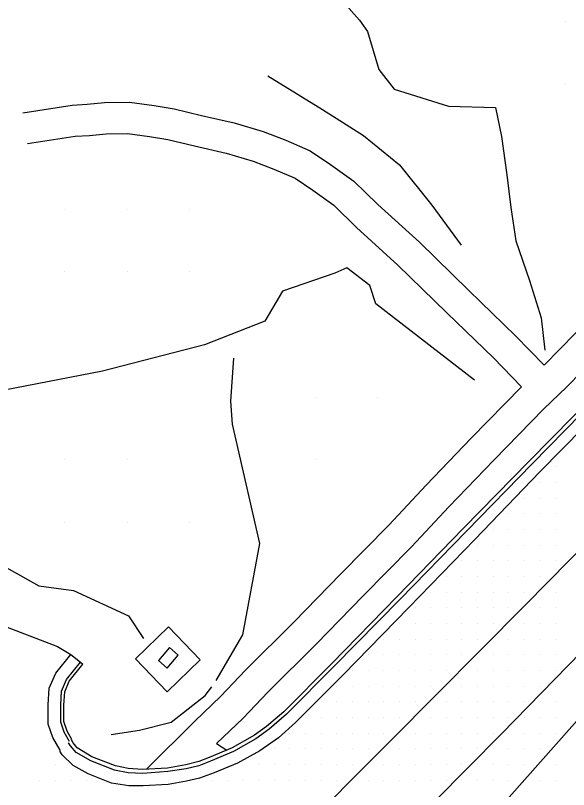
# Model space of a CAD drawing. Extents: x 1762120 to 1766775, y 709485 to 712965.
# Drawn here: x 1766407.4 to 1766495.8, y 710342.3 to 710465.8 of the extents above; entities that cross this region are included whole.
import ezdxf

# ---------------------------------------------------------------- set-up
doc = ezdxf.new("R2010")
doc.units = 0
for name, color, linetype in [('Exist DTM Drainline', 7, 'Continuous'), ('Exist DTM QL2 LIDAR Elevation Point', 7, 'Continuous'), ('Exist DTM Scan Elevation Point', 7, 'Continuous'), ('Exist Roads Curbs', 7, 'Continuous'), ('Exist Roads EOP', 7, 'Continuous'), ('Exist Roads EOP Cogo Number', 7, 'Continuous'), ('Exist Roads EOT', 7, 'Continuous'), ('PH Exist DTM Breakline', 7, 'Continuous')]:
    doc.layers.add(name, color=color, linetype=linetype)

msp = doc.modelspace()

# ---------------------------------------------------------------- linework, layer by layer
at = {"layer": 'Exist DTM Drainline'}
msp.add_lwpolyline([(1766500.45, 710404.95), (1766489.96, 710394.23), (1766479.5, 710383.48), (1766468.88, 710372.63), (1766458.36, 710361.94), (1766450.72, 710354.28), (1766447.97, 710351.89), (1766445.82, 710350.32), (1766442.27, 710348.33), (1766438.57, 710346.77), (1766436.72, 710346.05), (1766434.67, 710345.58), (1766431.75, 710345.11), (1766427.75, 710344.79), (1766425.43, 710344.92), (1766423.24, 710345.34), (1766419.47, 710346.81), (1766417.13, 710348.17), (1766416.22, 710349.24), (1766415.88, 710349.72)], dxfattribs=at)
at = {"layer": 'Exist DTM QL2 LIDAR Elevation Point'}
for p, q in [((1766495.31, 710464.89), (1766495.31, 710464.89)), ((1766495.31, 710454.89), (1766495.31, 710454.89)), ((1766415.3, 710434.89), (1766415.3, 710434.89)), ((1766425.3, 710434.89), (1766425.3, 710434.89)), ((1766435.3, 710434.89), (1766435.3, 710434.89)), ((1766415.3, 710424.89), (1766415.3, 710424.89)), ((1766425.3, 710424.89), (1766425.3, 710424.89)), ((1766435.3, 710424.89), (1766435.3, 710424.89)), ((1766455.3, 710404.88), (1766455.3, 710404.88)), ((1766465.3, 710404.88), (1766465.3, 710404.88)), ((1766415.3, 710394.88), (1766415.3, 710394.88)), ((1766425.3, 710394.88), (1766425.3, 710394.88)), ((1766455.3, 710394.88), (1766455.3, 710394.88)), ((1766415.3, 710384.88), (1766415.3, 710384.88)), ((1766425.3, 710384.88), (1766425.3, 710384.88)), ((1766435.3, 710384.88), (1766435.3, 710384.88))]:
    msp.add_line(p, q, dxfattribs=at)
at = {"layer": 'Exist DTM Scan Elevation Point'}
for p, q in [((1766493.75, 710393.75), (1766493.75, 710393.75)), ((1766491.25, 710391.25), (1766491.25, 710391.25)), ((1766493.75, 710391.25), (1766493.75, 710391.25)), ((1766488.75, 710388.75), (1766488.75, 710388.75)), ((1766491.25, 710388.75), (1766491.25, 710388.75)), ((1766493.75, 710388.75), (1766493.75, 710388.75)), ((1766486.25, 710386.25), (1766486.25, 710386.25)), ((1766488.75, 710386.25), (1766488.75, 710386.25)), ((1766491.25, 710386.25), (1766491.25, 710386.25)), ((1766493.75, 710386.25), (1766493.75, 710386.25)), ((1766483.75, 710383.75), (1766483.75, 710383.75)), ((1766486.25, 710383.75), (1766486.25, 710383.75)), ((1766488.75, 710383.75), (1766488.75, 710383.75)), ((1766491.25, 710383.75), (1766491.25, 710383.75)), ((1766493.75, 710383.75), (1766493.75, 710383.75)), ((1766481.25, 710381.25), (1766481.25, 710381.25)), ((1766483.75, 710381.25), (1766483.75, 710381.25)), ((1766486.25, 710381.25), (1766486.25, 710381.25)), ((1766488.75, 710381.25), (1766488.75, 710381.25)), ((1766491.25, 710381.25), (1766491.25, 710381.25)), ((1766493.75, 710381.25), (1766493.75, 710381.25)), ((1766478.75, 710378.75), (1766478.75, 710378.75)), ((1766481.25, 710378.75), (1766481.25, 710378.75)), ((1766483.75, 710378.75), (1766483.75, 710378.75)), ((1766486.25, 710378.75), (1766486.25, 710378.75)), ((1766488.75, 710378.75), (1766488.75, 710378.75)), ((1766491.25, 710378.75), (1766491.25, 710378.75)), ((1766493.75, 710378.75), (1766493.75, 710378.75)), ((1766476.25, 710376.25), (1766476.25, 710376.25)), ((1766478.75, 710376.25), (1766478.75, 710376.25)), ((1766481.25, 710376.25), (1766481.25, 710376.25)), ((1766483.75, 710376.25), (1766483.75, 710376.25)), ((1766486.25, 710376.25), (1766486.25, 710376.25)), ((1766488.75, 710376.25), (1766488.75, 710376.25)), ((1766491.25, 710376.25), (1766491.25, 710376.25)), ((1766473.75, 710373.75), (1766473.75, 710373.75)), ((1766476.25, 710373.75), (1766476.25, 710373.75)), ((1766478.75, 710373.75), (1766478.75, 710373.75)), ((1766481.25, 710373.75), (1766481.25, 710373.75)), ((1766483.75, 710373.75), (1766483.75, 710373.75)), ((1766486.25, 710373.75), (1766486.25, 710373.75)), ((1766488.75, 710373.75), (1766488.75, 710373.75)), ((1766493.75, 710373.75), (1766493.75, 710373.75)), ((1766471.25, 710371.25), (1766471.25, 710371.25)), ((1766473.75, 710371.25), (1766473.75, 710371.25)), ((1766476.25, 710371.25), (1766476.25, 710371.25)), ((1766478.75, 710371.25), (1766478.75, 710371.25)), ((1766481.25, 710371.25), (1766481.25, 710371.25)), ((1766483.75, 710371.25), (1766483.75, 710371.25)), ((1766486.25, 710371.25), (1766486.25, 710371.25)), ((1766491.25, 710371.25), (1766491.25, 710371.25)), ((1766493.75, 710371.25), (1766493.75, 710371.25)), ((1766468.75, 710368.75), (1766468.75, 710368.75)), ((1766471.25, 710368.75), (1766471.25, 710368.75)), ((1766473.75, 710368.75), (1766473.75, 710368.75)), ((1766476.25, 710368.75), (1766476.25, 710368.75)), ((1766478.75, 710368.75), (1766478.75, 710368.75)), ((1766481.25, 710368.75), (1766481.25, 710368.75)), ((1766483.75, 710368.75), (1766483.75, 710368.75)), ((1766488.75, 710368.75), (1766488.75, 710368.75)), ((1766491.25, 710368.75), (1766491.25, 710368.75)), ((1766493.75, 710368.75), (1766493.75, 710368.75)), ((1766466.25, 710366.25), (1766466.25, 710366.25)), ((1766468.75, 710366.25), (1766468.75, 710366.25)), ((1766471.25, 710366.25), (1766471.25, 710366.25)), ((1766473.75, 710366.25), (1766473.75, 710366.25)), ((1766476.25, 710366.25), (1766476.25, 710366.25)), ((1766478.75, 710366.25), (1766478.75, 710366.25)), ((1766481.25, 710366.25), (1766481.25, 710366.25)), ((1766486.25, 710366.25), (1766486.25, 710366.25)), ((1766488.75, 710366.25), (1766488.75, 710366.25)), ((1766491.25, 710366.25), (1766491.25, 710366.25)), ((1766493.75, 710366.25), (1766493.75, 710366.25)), ((1766463.75, 710363.75), (1766463.75, 710363.75)), ((1766466.25, 710363.75), (1766466.25, 710363.75)), ((1766468.75, 710363.75), (1766468.75, 710363.75)), ((1766471.25, 710363.75), (1766471.25, 710363.75)), ((1766473.75, 710363.75), (1766473.75, 710363.75)), ((1766476.25, 710363.75), (1766476.25, 710363.75)), ((1766478.75, 710363.75), (1766478.75, 710363.75)), ((1766483.75, 710363.75), (1766483.75, 710363.75)), ((1766486.25, 710363.75), (1766486.25, 710363.75)), ((1766488.75, 710363.75), (1766488.75, 710363.75)), ((1766491.25, 710363.75), (1766491.25, 710363.75)), ((1766493.75, 710363.75), (1766493.75, 710363.75)), ((1766461.25, 710361.25), (1766461.25, 710361.25)), ((1766463.75, 710361.25), (1766463.75, 710361.25)), ((1766466.25, 710361.25), (1766466.25, 710361.25)), ((1766468.75, 710361.25), (1766468.75, 710361.25)), ((1766471.25, 710361.25), (1766471.25, 710361.25)), ((1766473.75, 710361.25), (1766473.75, 710361.25)), ((1766476.25, 710361.25), (1766476.25, 710361.25)), ((1766481.25, 710361.25), (1766481.25, 710361.25)), ((1766483.75, 710361.25), (1766483.75, 710361.25)), ((1766486.25, 710361.25), (1766486.25, 710361.25)), ((1766488.75, 710361.25), (1766488.75, 710361.25)), ((1766491.25, 710361.25), (1766491.25, 710361.25)), ((1766493.75, 710361.25), (1766493.75, 710361.25)), ((1766458.75, 710358.75), (1766458.75, 710358.75)), ((1766461.25, 710358.75), (1766461.25, 710358.75)), ((1766463.75, 710358.75), (1766463.75, 710358.75)), ((1766466.25, 710358.75), (1766466.25, 710358.75)), ((1766468.75, 710358.75), (1766468.75, 710358.75)), ((1766471.25, 710358.75), (1766471.25, 710358.75)), ((1766473.75, 710358.75), (1766473.75, 710358.75)), ((1766478.75, 710358.75), (1766478.75, 710358.75)), ((1766481.25, 710358.75), (1766481.25, 710358.75)), ((1766483.75, 710358.75), (1766483.75, 710358.75)), ((1766486.25, 710358.75), (1766486.25, 710358.75)), ((1766488.75, 710358.75), (1766488.75, 710358.75)), ((1766491.25, 710358.75), (1766491.25, 710358.75)), ((1766493.75, 710358.75), (1766493.75, 710358.75)), ((1766456.25, 710356.25), (1766456.25, 710356.25)), ((1766458.75, 710356.25), (1766458.75, 710356.25)), ((1766461.25, 710356.25), (1766461.25, 710356.25)), ((1766463.75, 710356.25), (1766463.75, 710356.25)), ((1766466.25, 710356.25), (1766466.25, 710356.25)), ((1766468.75, 710356.25), (1766468.75, 710356.25)), ((1766471.25, 710356.25), (1766471.25, 710356.25)), ((1766476.25, 710356.25), (1766476.25, 710356.25)), ((1766478.75, 710356.25), (1766478.75, 710356.25)), ((1766481.25, 710356.25), (1766481.25, 710356.25)), ((1766483.75, 710356.25), (1766483.75, 710356.25)), ((1766486.25, 710356.25), (1766486.25, 710356.25)), ((1766488.75, 710356.25), (1766488.75, 710356.25)), ((1766491.25, 710356.25), (1766491.25, 710356.25)), ((1766493.75, 710356.25), (1766493.75, 710356.25)), ((1766453.75, 710353.75), (1766453.75, 710353.75)), ((1766456.25, 710353.75), (1766456.25, 710353.75)), ((1766458.75, 710353.75), (1766458.75, 710353.75)), ((1766461.25, 710353.75), (1766461.25, 710353.75)), ((1766463.75, 710353.75), (1766463.75, 710353.75)), ((1766466.25, 710353.75), (1766466.25, 710353.75)), ((1766468.75, 710353.75), (1766468.75, 710353.75)), ((1766473.75, 710353.75), (1766473.75, 710353.75)), ((1766476.25, 710353.75), (1766476.25, 710353.75)), ((1766478.75, 710353.75), (1766478.75, 710353.75)), ((1766481.25, 710353.75), (1766481.25, 710353.75)), ((1766483.75, 710353.75), (1766483.75, 710353.75)), ((1766486.25, 710353.75), (1766486.25, 710353.75)), ((1766488.75, 710353.75), (1766488.75, 710353.75)), ((1766491.25, 710353.75), (1766491.25, 710353.75)), ((1766493.75, 710353.75), (1766493.75, 710353.75)), ((1766451.25, 710351.25), (1766451.25, 710351.25)), ((1766453.75, 710351.25), (1766453.75, 710351.25)), ((1766456.25, 710351.25), (1766456.25, 710351.25)), ((1766458.75, 710351.25), (1766458.75, 710351.25)), ((1766461.25, 710351.25), (1766461.25, 710351.25)), ((1766463.75, 710351.25), (1766463.75, 710351.25)), ((1766466.25, 710351.25), (1766466.25, 710351.25)), ((1766471.25, 710351.25), (1766471.25, 710351.25)), ((1766473.75, 710351.25), (1766473.75, 710351.25)), ((1766476.25, 710351.25), (1766476.25, 710351.25)), ((1766478.75, 710351.25), (1766478.75, 710351.25)), ((1766481.25, 710351.25), (1766481.25, 710351.25)), ((1766483.75, 710351.25), (1766483.75, 710351.25)), ((1766486.25, 710351.25), (1766486.25, 710351.25)), ((1766488.75, 710351.25), (1766488.75, 710351.25)), ((1766491.25, 710351.25), (1766491.25, 710351.25)), ((1766493.75, 710351.25), (1766493.75, 710351.25)), ((1766448.75, 710348.75), (1766448.75, 710348.75)), ((1766451.25, 710348.75), (1766451.25, 710348.75)), ((1766453.75, 710348.75), (1766453.75, 710348.75)), ((1766456.25, 710348.75), (1766456.25, 710348.75)), ((1766458.75, 710348.75), (1766458.75, 710348.75)), ((1766461.25, 710348.75), (1766461.25, 710348.75)), ((1766463.75, 710348.75), (1766463.75, 710348.75)), ((1766468.75, 710348.75), (1766468.75, 710348.75)), ((1766471.25, 710348.75), (1766471.25, 710348.75)), ((1766473.75, 710348.75), (1766473.75, 710348.75)), ((1766476.25, 710348.75), (1766476.25, 710348.75)), ((1766478.75, 710348.75), (1766478.75, 710348.75)), ((1766481.25, 710348.75), (1766481.25, 710348.75)), ((1766483.75, 710348.75), (1766483.75, 710348.75)), ((1766486.25, 710348.75), (1766486.25, 710348.75)), ((1766488.75, 710348.75), (1766488.75, 710348.75)), ((1766491.25, 710348.75), (1766491.25, 710348.75)), ((1766413.75, 710346.25), (1766413.75, 710346.25)), ((1766443.75, 710346.25), (1766443.75, 710346.25)), ((1766446.25, 710346.25), (1766446.25, 710346.25)), ((1766448.75, 710346.25), (1766448.75, 710346.25)), ((1766451.25, 710346.25), (1766451.25, 710346.25)), ((1766453.75, 710346.25), (1766453.75, 710346.25)), ((1766456.25, 710346.25), (1766456.25, 710346.25)), ((1766458.75, 710346.25), (1766458.75, 710346.25)), ((1766461.25, 710346.25), (1766461.25, 710346.25)), ((1766466.25, 710346.25), (1766466.25, 710346.25)), ((1766468.75, 710346.25), (1766468.75, 710346.25)), ((1766471.25, 710346.25), (1766471.25, 710346.25)), ((1766473.75, 710346.25), (1766473.75, 710346.25)), ((1766476.25, 710346.25), (1766476.25, 710346.25)), ((1766478.75, 710346.25), (1766478.75, 710346.25)), ((1766481.25, 710346.25), (1766481.25, 710346.25)), ((1766483.75, 710346.25), (1766483.75, 710346.25)), ((1766486.25, 710346.25), (1766486.25, 710346.25)), ((1766488.75, 710346.25), (1766488.75, 710346.25)), ((1766493.75, 710346.25), (1766493.75, 710346.25)), ((1766411.25, 710343.75), (1766411.25, 710343.75)), ((1766413.75, 710343.75), (1766413.75, 710343.75)), ((1766416.25, 710343.75), (1766416.25, 710343.75)), ((1766418.75, 710343.75), (1766418.75, 710343.75)), ((1766438.75, 710343.75), (1766438.75, 710343.75)), ((1766441.25, 710343.75), (1766441.25, 710343.75)), ((1766443.75, 710343.75), (1766443.75, 710343.75)), ((1766446.25, 710343.75), (1766446.25, 710343.75)), ((1766448.75, 710343.75), (1766448.75, 710343.75)), ((1766451.25, 710343.75), (1766451.25, 710343.75)), ((1766453.75, 710343.75), (1766453.75, 710343.75)), ((1766456.25, 710343.75), (1766456.25, 710343.75)), ((1766458.75, 710343.75), (1766458.75, 710343.75)), ((1766463.75, 710343.75), (1766463.75, 710343.75)), ((1766466.25, 710343.75), (1766466.25, 710343.75)), ((1766468.75, 710343.75), (1766468.75, 710343.75)), ((1766471.25, 710343.75), (1766471.25, 710343.75)), ((1766473.75, 710343.75), (1766473.75, 710343.75)), ((1766476.25, 710343.75), (1766476.25, 710343.75)), ((1766478.75, 710343.75), (1766478.75, 710343.75)), ((1766481.25, 710343.75), (1766481.25, 710343.75)), ((1766483.75, 710343.75), (1766483.75, 710343.75)), ((1766486.25, 710343.75), (1766486.25, 710343.75)), ((1766491.25, 710343.75), (1766491.25, 710343.75)), ((1766493.75, 710343.75), (1766493.75, 710343.75))]:
    msp.add_line(p, q, dxfattribs=at)
at = {"layer": 'Exist Roads Curbs'}
msp.add_lwpolyline([(1766500.02, 710405.37), (1766489.5, 710394.68), (1766479, 710383.97), (1766468.41, 710373.07), (1766457.93, 710362.33), (1766450.3, 710354.68), (1766447.51, 710352.32), (1766445.62, 710350.93), (1766442.06, 710348.93), (1766438.37, 710347.37), (1766436.69, 710346.73), (1766434.64, 710346.19), (1766431.72, 710345.68), (1766427.72, 710345.47), (1766425.4, 710345.59), (1766423.39, 710346.02), (1766419.62, 710347.49), (1766417.29, 710348.92), (1766416.66, 710349.71), (1766416.35, 710350.2)], dxfattribs=at)
at = {"layer": 'Exist Roads EOP'}
msp.add_lwpolyline([(1766501.75, 710403.65), (1766491.19, 710393), (1766480.82, 710382.17), (1766470.27, 710371.32), (1766459.79, 710360.58), (1766452.15, 710352.93), (1766449.43, 710350.52), (1766446.45, 710348.41), (1766442.88, 710346.45), (1766439.18, 710344.9), (1766436.8, 710344.08), (1766434.74, 710343.57), (1766431.82, 710343.07), (1766427.83, 710342.83), (1766425.52, 710342.82), (1766422.78, 710343.26), (1766419.01, 710344.73), (1766416.66, 710346.06), (1766414.87, 710347.77), (1766414.53, 710348.37)], dxfattribs=at)
at = {"layer": 'Exist Roads EOP Cogo Number'}
for points in [[(1766500.02, 710405.37), (1766489.5, 710394.68), (1766479, 710383.97), (1766468.41, 710373.07), (1766457.93, 710362.33), (1766450.3, 710354.68), (1766447.51, 710352.32), (1766445.62, 710350.93), (1766442.06, 710348.93), (1766438.37, 710347.37), (1766436.69, 710346.73), (1766434.64, 710346.19), (1766431.72, 710345.68), (1766427.72, 710345.47), (1766425.4, 710345.59), (1766423.39, 710346.02), (1766419.62, 710347.49), (1766417.29, 710348.92), (1766416.66, 710349.71), (1766416.35, 710350.2)], [(1766439.55, 710349.58), (1766441.18, 710348.55)]]:
    msp.add_lwpolyline(points, dxfattribs=at)
at = {"layer": 'Exist Roads EOT'}
for points in [[(1766568.04, 710453.16), (1766552.28, 710436.66), (1766544.44, 710428.54), (1766523.99, 710407.43), (1766517.06, 710400.36), (1766496.05, 710378.98), (1766488.85, 710371.67), (1766467.48, 710350.19), (1766460.67, 710343.37), (1766439.9, 710322.16), (1766432.43, 710314.43), (1766413.23, 710294.03), (1766405.57, 710285.86), (1766384.92, 710263.16), (1766378.89, 710256.58), (1766360.07, 710235.59), (1766353.22, 710227.86), (1766333.85, 710206.08), (1766327.05, 710198.5)], [(1766328.77, 710163.91), (1766348.09, 710185.55), (1766360.36, 710199.29), (1766377.96, 710219), (1766390.72, 710233.18), (1766408.91, 710253.56), (1766420.84, 710266.94), (1766438.78, 710287.12), (1766450.18, 710300.1), (1766468.54, 710320.96), (1766481.3, 710335.38), (1766498.79, 710355.16), (1766509.97, 710367.79), (1766528.6, 710388.71), (1766539.27, 710400.88), (1766557.16, 710421.04), (1766568.26, 710433.55), (1766576.59, 710442.98), (1766577.56, 710444.06)], [(1766574, 710442.14), (1766571.72, 710439.95), (1766562.18, 710430.13), (1766551.63, 710419.28), (1766541.49, 710408.96), (1766530.73, 710397.8), (1766520.91, 710387.74), (1766509.8, 710376.39), (1766499.97, 710366.4), (1766485.08, 710351.14), (1766474.4, 710340.4), (1766463.97, 710329.69), (1766453.17, 710318.6), (1766443.19, 710308.15), (1766432.72, 710297.25), (1766422.5, 710286.47), (1766411.36, 710274.37), (1766406.11, 710268.74), (1766384.94, 710245.45), (1766363.37, 710221.32), (1766346.78, 710202.81), (1766331.95, 710186.3), (1766317.64, 710170.32)]]:
    msp.add_lwpolyline(points, dxfattribs=at)
at = {"layer": 'PH Exist DTM Breakline'}
for points in [[(1766444.49, 710484.2), (1766449.43, 710478.39), (1766453.67, 710475), (1766462.37, 710465.09), (1766463.68, 710463.31), (1766465.49, 710457.22), (1766467.93, 710454.1), (1766476.6, 710451.38), (1766484.13, 710451.16), (1766485.07, 710446.51), (1766485.94, 710440.38), (1766486.57, 710435.18), (1766487.37, 710429.84), (1766489.53, 710423.52), (1766491.42, 710417.58), (1766491.98, 710412.4)], [(1766447.73, 710456.22), (1766456.49, 710450.82), (1766463.01, 710446.66), (1766468.77, 710441.99), (1766473.93, 710435.55), (1766478.61, 710429.18)], [(1766408.58, 710450.32), (1766416.46, 710451.54), (1766418.86, 710451.67), (1766421.64, 710451.95), (1766425.61, 710451.99), (1766429.59, 710451.46), (1766432.75, 710450.92), (1766437.14, 710449.9), (1766442.36, 710448.69), (1766447, 710447.32), (1766450.6, 710445.95), (1766454.51, 710444.25), (1766457.76, 710442.03), (1766461.46, 710439.4), (1766465.32, 710435.66), (1766471.96, 710429.63), (1766479.84, 710421.94), (1766487.33, 710414.72), (1766491.87, 710410.02)], [(1766409.35, 710445.38), (1766416.98, 710446.56), (1766419.24, 710446.68), (1766421.91, 710446.95), (1766425.31, 710446.99), (1766428.84, 710446.52), (1766431.76, 710446.02), (1766436.01, 710445.03), (1766441.09, 710443.85), (1766445.4, 710442.58), (1766448.71, 710441.32), (1766452.09, 710439.85), (1766454.91, 710437.93), (1766458.26, 710435.54), (1766461.9, 710432.01), (1766468.53, 710425.99), (1766476.35, 710418.35), (1766483.8, 710411.18), (1766488.27, 710406.55)], [(1766491.87, 710410.02), (1766496.89, 710415.12), (1766504.4, 710422.63), (1766510.92, 710429.13), (1766517.75, 710435.9), (1766521.27, 710432.35), (1766514.44, 710425.58), (1766507.93, 710419.09), (1766500.44, 710411.6), (1766495.43, 710406.51), (1766491.84, 710403.05), (1766483.83, 710394.86), (1766476.65, 710387.4), (1766470.69, 710381.02), (1766462.91, 710373.14), (1766455.53, 710365.54), (1766447.75, 710357.8), (1766443.77, 710353.65), (1766439.55, 710349.58)], [(1766480.73, 710407.59), (1766465, 710419.81), (1766464.04, 710422.75), (1766460.34, 710425.54), (1766458.45, 710424.7), (1766450.07, 710421.8), (1766447.28, 710417.01), (1766437.64, 710413.27), (1766421.34, 710409.06), (1766405.67, 710406), (1766391.38, 710402.92), (1766384.12, 710401.23)], [(1766439.49, 710359.64), (1766443.76, 710366.95), (1766446.47, 710381.54), (1766442.07, 710400.58), (1766441.84, 710404.24), (1766442.31, 710411.14)], [(1766488.27, 710406.55), (1766480.24, 710398.35), (1766473.02, 710390.84), (1766467.09, 710384.48), (1766459.34, 710376.64), (1766451.97, 710369.05), (1766444.18, 710361.31), (1766440.23, 710357.18), (1766436.08, 710353.18), (1766428.39, 710345.58)], [(1766379.73, 710398.85), (1766378.37, 710394.2), (1766379.65, 710389.74), (1766381.46, 710386.71), (1766384.4, 710383.08), (1766386.61, 710380.55), (1766390.17, 710377.84), (1766396.19, 710374.09), (1766404.66, 710368.73), (1766414.11, 710365.09), (1766416.25, 710363.83), (1766417.81, 710362.58), (1766418.2, 710362.27)], [(1766390.54, 710381.69), (1766403.79, 710378.89), (1766411.13, 710374.8), (1766416.7, 710374.03), (1766425.5, 710370.01), (1766427.88, 710366.37)], [(1766414.61, 710348.45), (1766414.54, 710348.54), (1766413.36, 710350.56), (1766412.66, 710352.7), (1766412.64, 710355.78), (1766412.81, 710358.45), (1766413.87, 710360.85), (1766416.25, 710363.83)], [(1766416.06, 710349.91), (1766415.19, 710351.39), (1766414.66, 710353.02), (1766414.64, 710355.73), (1766414.78, 710357.97), (1766415.59, 710359.81), (1766417.81, 710362.58)], [(1766416.44, 710350.25), (1766415.65, 710351.59), (1766415.15, 710353.1), (1766415.14, 710355.71), (1766415.28, 710357.85), (1766416.02, 710359.55), (1766418.2, 710362.27)], [(1766422.72, 710351.03), (1766427.23, 710351.74), (1766432.27, 710353), (1766437.75, 710357.24), (1766438.8, 710358.63)]]:
    msp.add_lwpolyline(points, dxfattribs=at)
for points in [[(1766431.88, 710368.23), (1766436.95, 710362.94), (1766431.63, 710357.85), (1766426.57, 710363.14)], [(1766432.01, 710364.91), (1766430.25, 710362.85), (1766431.66, 710361.65), (1766433.42, 710363.7)]]:
    msp.add_lwpolyline(points, close=True, dxfattribs=at)

doc.saveas('drawing.dxf')
